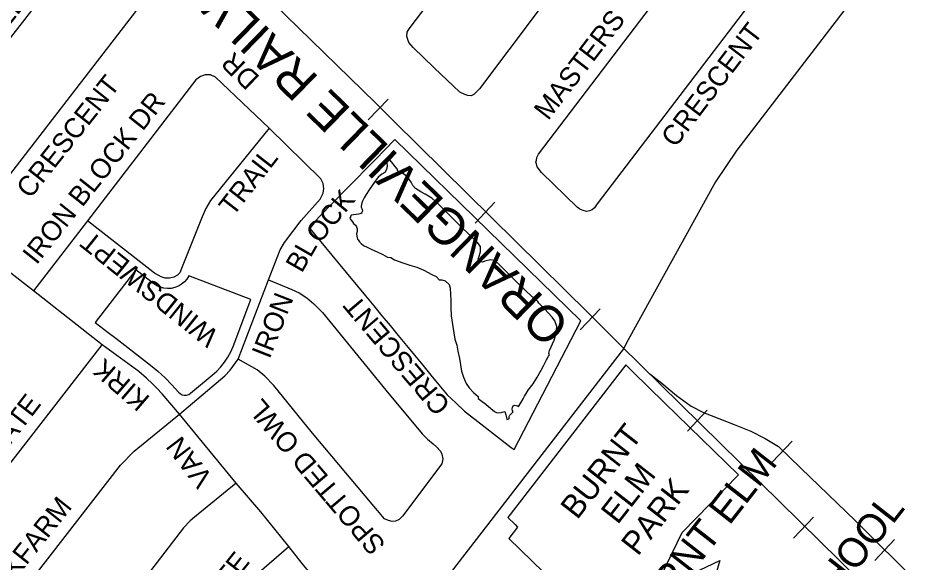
# Model space of a CAD drawing. Extents: x 586326 to 623965, y 4819854 to 4857850.
# Drawn here: x 594598 to 595381, y 4841346 to 4841813 of the extents above; entities that cross this region are included whole.
import ezdxf

# ---------------------------------------------------------------- set-up
doc = ezdxf.new("R2010")
doc.units = 0
for name, color, linetype in [('Major Rds and Hwys', 7, 'Continuous'), ('Minor Rd Lbls', 7, 'Continuous'), ('Minor Rds', 7, 'Continuous'), ('Park Lbls', 7, 'Continuous'), ('Park Outlines', 7, 'Continuous'), ('Railways_lbls', 7, 'Continuous'), ('School Syms_Lbls', 7, 'Continuous'), ('SWM Ponds', 7, 'Continuous')]:
    doc.layers.add(name, color=color, linetype=linetype)

msp = doc.modelspace()

# ---------------------------------------------------------------- linework, layer by layer
at = {"layer": 'Major Rds and Hwys'}
for points in [[(595361.56, 4841891.52), (595214.99, 4841700.31), (595196.47, 4841672.98), (595121.61, 4841537.38)], [(595121.61, 4841537.38), (595117.45, 4841529.79), (594916.26, 4841269.26)]]:
    msp.add_lwpolyline(points, dxfattribs=at)
at = {"layer": 'Minor Rds'}
for points in [[(595307.8, 4841933.3), (595095.03, 4841654.15), (595092.62, 4841650.83), (595090.56, 4841649.15), (595088.3, 4841648.15), (595085.81, 4841647.74), (595083.01, 4841648.61), (595080.14, 4841649.63), (595077.95, 4841651.32), (595047.26, 4841680.97), (595043.6, 4841686.06), (595042.94, 4841688.41), (595042.46, 4841690.03), (595042.89, 4841691.74), (595043.29, 4841694), (595044.7, 4841696.71), (595255.24, 4841973.41)], [(594955.18, 4841770.98), (594937, 4841788.27), (594933.2, 4841792.57), (594932.43, 4841795.22), (594931.72, 4841797.7), (594931.97, 4841801.47), (594933.61, 4841804.45), (595051.03, 4841958.77), (595053.53, 4841961.22), (595056.16, 4841963.01), (595058.99, 4841963.82), (595061.61, 4841963.72), (595065.43, 4841961.9), (595119, 4841919.45)], [(595119, 4841919.45), (594993.89, 4841752.98), (594990.81, 4841749.73), (594989.15, 4841748.07), (594986.95, 4841746.95), (594983.96, 4841747.24), (594981.34, 4841747.92), (594977.09, 4841750.13), (594955.18, 4841770.98)], [(594552.66, 4841630.17), (594699.06, 4841819.23), (594700.23, 4841822.3), (594700.28, 4841824.72), (594699.89, 4841827.17), (594698.09, 4841831.34), (594664.74, 4841863.83), (594660.83, 4841866.72), (594656.69, 4841868.7), (594652.99, 4841869.22), (594649.76, 4841868.73), (594646.13, 4841866.51), (594643.34, 4841863.95), (594500.59, 4841680.64)], [(594813.4, 4841719.1), (594767.26, 4841762.86), (594763, 4841765), (594758.51, 4841764.95), (594754.37, 4841763.44), (594750.39, 4841760.62), (594657.39, 4841639.69)], [(594813.4, 4841719.1), (594763.11, 4841657), (594759.05, 4841650.1), (594755.85, 4841642.96), (594738.24, 4841598.61), (594736.68, 4841595.09), (594734.68, 4841593.1), (594731.72, 4841591.4), (594728.01, 4841590.45), (594724.18, 4841590.48), (594720.65, 4841591.46), (594714.92, 4841594.75), (594657.39, 4841639.69)], [(594812.82, 4841589.07), (594822.87, 4841614.68), (594826.5, 4841620.92), (594840.96, 4841639.89), (594857.34, 4841658.09), (594859.69, 4841663.37), (594860.37, 4841667.28), (594859.67, 4841671.69), (594857.83, 4841675.79), (594813.4, 4841719.1)], [(594657.39, 4841639.69), (594611.25, 4841579.41)], [(594611.25, 4841579.41), (594589.26, 4841596.59), (594579.06, 4841604.73), (594569.79, 4841612.69), (594552.66, 4841630.17)], [(594786.73, 4841520.81), (594812.82, 4841589.07)], [(594812.82, 4841589.07), (594832.83, 4841580.73), (594839.09, 4841577.8), (594845.71, 4841573.52), (594851.64, 4841568.35), (594859.15, 4841560.88), (594913.7, 4841494.23), (594944.78, 4841456.78), (594949.24, 4841452.23), (594954.13, 4841448.23), (594957.13, 4841445.7), (594960.37, 4841442.1), (594961.61, 4841439.36), (594962.4, 4841435.36), (594961.73, 4841431.08), (594927.98, 4841386.06), (594925.12, 4841383.31), (594921.81, 4841381.81), (594919.05, 4841381.47), (594915.93, 4841382.48), (594912.37, 4841383.84), (594850.73, 4841457.41), (594817.57, 4841498.31), (594809.68, 4841506.44), (594803.13, 4841511.73), (594786.73, 4841520.81)], [(594669.97, 4841533.35), (594611.25, 4841579.41)], [(594543.4, 4841370.22), (594669.97, 4841533.35)], [(594736.44, 4841473.76), (594721.63, 4841491.03), (594717.13, 4841495.97), (594713.16, 4841499.78), (594708.18, 4841504.57), (594701.47, 4841510.34), (594669.97, 4841533.35)], [(594736.44, 4841473.76), (594775.37, 4841506.72), (594780.06, 4841511.6), (594786.73, 4841520.81)], [(594785.13, 4841414.63), (594749.21, 4841385.46), (594745.75, 4841382.28), (594739.91, 4841376.06), (594633.35, 4841237.42), (594615.99, 4841217.46), (594595.31, 4841196.76), (594590.2, 4841192.72), (594585.94, 4841191.54), (594581.46, 4841191.32), (594576.65, 4841191.94), (594571.94, 4841194.44), (594537.32, 4841229.92), (594535.29, 4841234.84), (594535.12, 4841238.89), (594536.35, 4841243.22), (594538.77, 4841248.58), (594556.2, 4841266.13), (594578.4, 4841291.52), (594612.51, 4841335.44), (594685.85, 4841430.06), (594697.58, 4841442.02), (594736.44, 4841473.76)], [(594785.13, 4841414.63), (594736.44, 4841473.76)], [(594830.2, 4841360.18), (594806.21, 4841389.98), (594785.13, 4841414.63)], [(594876.17, 4841308.86), (594783.58, 4841189.39), (594780.21, 4841185.72), (594776.34, 4841182.7), (594772.34, 4841181.78), (594767.54, 4841181.76), (594761.98, 4841184.33), (594721.97, 4841216.35), (594719.75, 4841220.6), (594719.08, 4841224.91), (594719.35, 4841228.48), (594721.28, 4841233.53), (594792.35, 4841327.4), (594830.2, 4841360.18)], [(594876.17, 4841308.86), (594861.29, 4841324.4), (594854.64, 4841331.2), (594851.36, 4841334.65), (594848.15, 4841338.16), (594845.8, 4841340.83), (594841.82, 4841345.6), (594830.2, 4841360.18)]]:
    msp.add_lwpolyline(points, dxfattribs=at)
at = {"layer": 'Park Outlines'}
for points in [[(595023.69, 4841443.32), (595081.04, 4841553.75), (594921.44, 4841709.55), (594904.35, 4841692.04), (594880.18, 4841667.29), (594856.48, 4841643.01), (594854.16, 4841640.49), (594851.99, 4841637.84), (594848.35, 4841633.16), (594867.26, 4841610.24), (594879.67, 4841595.2), (594889.22, 4841583.63), (594896.22, 4841575.15), (594903.22, 4841566.67), (594910.21, 4841558.18), (594917.21, 4841549.7), (594924.21, 4841541.22), (594931.21, 4841532.74), (594938.21, 4841524.26), (594945.21, 4841515.77), (594952.21, 4841507.29), (594959.21, 4841498.81), (594966.2, 4841490.33), (594973.56, 4841483.36), (594981.1, 4841476.2), (594997.65, 4841463.42), (595021.28, 4841445.18)], [(594699.05, 4841597.55), (594681.59, 4841575.03), (594664.13, 4841552.51), (594675.3, 4841543.85), (594681.76, 4841538.85), (594711.46, 4841515.82), (594717.93, 4841510.52), (594724.11, 4841504.88), (594729.97, 4841498.92), (594735.51, 4841492.66), (594736.95, 4841491.34), (594738.67, 4841490.44), (594740.57, 4841490.01), (594741.55, 4841490.05), (594742.52, 4841490.09), (594744.38, 4841490.66), (594746.03, 4841491.69), (594764.65, 4841507.06), (594768.48, 4841510.51), (594772.01, 4841514.27), (594775.19, 4841518.33), (594778.02, 4841522.65), (594780.46, 4841527.19), (594782.51, 4841531.92), (594797.82, 4841572.03), (594744.48, 4841592.39), (594742.81, 4841589.67), (594740.73, 4841587.24), (594738.29, 4841585.18), (594735.55, 4841583.53), (594732.58, 4841582.35), (594729.46, 4841581.65), (594726.27, 4841581.45), (594723.09, 4841581.77), (594720, 4841582.59), (594717.08, 4841583.89), (594714.4, 4841585.64)], [(595124.02, 4841281.78), (595167.99, 4841372.07), (595216.35, 4841421.59), (595152.91, 4841483.54), (595125.73, 4841510.08), (595119.61, 4841516.05), (595018.38, 4841384.93), (595024.5, 4841378.96), (595026.66, 4841376.85), (595019.13, 4841367.09), (595048.89, 4841338.01), (595052.07, 4841339.05), (595055.38, 4841339.55), (595058.73, 4841339.48), (595062.02, 4841338.86), (595065.16, 4841337.7), (595068.06, 4841336.03), (595070.64, 4841333.9)]]:
    msp.add_lwpolyline(points, close=True, dxfattribs=at)
at = {"layer": 'Railways_lbls'}
for p, q in [((594915.44, 4841744.15), (594898.44, 4841726.15)), ((595007.17, 4841655.55), (594990.17, 4841637.55)), ((595097.48, 4841564.1), (595080.48, 4841546.1)), ((595140.2, 4841508.28), (595150.48, 4841500.38)), ((595150.48, 4841500.38), (595162.94, 4841489.86)), ((595162.94, 4841489.86), (595175.67, 4841480.7)), ((595189.48, 4841477.1), (595172.48, 4841459.1)), ((595175.67, 4841480.7), (595186.16, 4841475.29)), ((595186.16, 4841475.29), (595212.65, 4841464.92)), ((595212.65, 4841464.92), (595226.84, 4841459.24)), ((595226.84, 4841459.24), (595239.13, 4841452.83)), ((595239.13, 4841452.83), (595250.69, 4841446.07)), ((595262.27, 4841450.46), (595245.27, 4841432.46)), ((595250.69, 4841446.07), (595269.84, 4841427.47)), ((595269.84, 4841427.47), (595316.8, 4841382.14)), ((595280.52, 4841385.26), (595263.52, 4841367.26)), ((595316.8, 4841382.14), (595379.79, 4841319.73)), ((595350.3, 4841366.22), (595333.3, 4841348.22))]:
    msp.add_line(p, q, dxfattribs=at)
msp.add_lwpolyline([(596407.44, 4840270.33), (596407.44, 4840271.33), (596218.15, 4840457.44), (596103.52, 4840569.79), (596003.44, 4840670.33), (595969.44, 4840702.33), (595693.44, 4840969.33), (595693.44, 4840970.33), (595341.03, 4841310.9), (595337.29, 4841314.27), (595115.39, 4841532.57), (595087.41, 4841560.39), (594920.83, 4841724.72), (594904.79, 4841740.83), (594761.23, 4841880.8), (594503.86, 4842130.49), (594208.29, 4842425.47)], dxfattribs=at)
at = {"layer": 'School Syms_Lbls'}
msp.add_lwpolyline([(595177.49, 4841337.21), (595200.27, 4841348.25), (595193.36, 4841324.74)], close=True, dxfattribs=at)
at = {"layer": 'SWM Ponds'}
msp.add_lwpolyline([(594992.95, 4841487.28), (594995.16, 4841485.33), (594999.49, 4841482.17), (595003.75, 4841478.62), (595006.96, 4841476), (595008.66, 4841475.22), (595010.42, 4841474.95), (595012.56, 4841475.03), (595013.37, 4841475.49), (595015.58, 4841476.07), (595016.56, 4841473.11), (595017.26, 4841470.92), (595017.52, 4841469.17), (595019.57, 4841469.66), (595019.38, 4841471.67), (595020.08, 4841472.99), (595021.47, 4841474.21), (595022.78, 4841475.6), (595022.35, 4841476.6), (595021.97, 4841478.21), (595022.3, 4841479.49), (595022.79, 4841480.79), (595024.16, 4841481.44), (595025.42, 4841481.22), (595026.55, 4841480.99), (595027.42, 4841480.42), (595029.35, 4841483.31), (595031.39, 4841486.76), (595032.52, 4841489.06), (595033.83, 4841491), (595035.65, 4841494.18), (595040.02, 4841499.77), (595043.09, 4841504.83), (595046.84, 4841511.45), (595049.02, 4841515.23), (595051.49, 4841520.21), (595053.18, 4841523.5), (595054.09, 4841524.66), (595053.48, 4841526.13), (595054.11, 4841528.48), (595057.98, 4841537.09), (595059.69, 4841543.21), (595060.22, 4841548.94), (595058.62, 4841553.92), (595056.27, 4841557.08), (595049.8, 4841564.11), (595045.03, 4841568.92), (595044.09, 4841570.43), (595042.28, 4841572.12), (595041.04, 4841573.26), (595039.34, 4841574.12), (595032.47, 4841580.69), (595024.9, 4841588.1), (595016.92, 4841596.14), (595011.23, 4841601.93), (595007.16, 4841605.56), (595003.46, 4841606.2), (594998.56, 4841604.93), (594996.63, 4841604.18), (594993.71, 4841604.67), (594992.7, 4841606.65), (594993.42, 4841608.34), (594994.96, 4841612.99), (594994.91, 4841617.54), (594992, 4841621.31), (594986, 4841626.9), (594977.6, 4841634.97), (594968.18, 4841644.43), (594958.38, 4841654.18), (594953.15, 4841659.02), (594947.33, 4841662.51), (594943.54, 4841664.58), (594939.07, 4841667.31), (594936.64, 4841669.97), (594935.46, 4841672.69), (594932.35, 4841676.77), (594928.75, 4841680.04), (594925.63, 4841681.42), (594923.8, 4841682.28), (594923.25, 4841684.33), (594921.49, 4841686.31), (594918.39, 4841690.23), (594915.38, 4841693.91), (594914.07, 4841693.15), (594913.55, 4841691.91), (594914.52, 4841689.5), (594914.65, 4841686.4), (594914.24, 4841683.56), (594912.68, 4841681.18), (594910.09, 4841679.6), (594907.13, 4841676.96), (594904.32, 4841673.75), (594901.76, 4841669.9), (594899.25, 4841666.3), (594896.62, 4841662.35), (594894.97, 4841659.29), (594893.46, 4841656.49), (594893.04, 4841655.09), (594892.63, 4841653.69), (594892.5, 4841652.28), (594892.4, 4841651.39), (594892.85, 4841650.14), (594893.34, 4841649.23), (594893.61, 4841648.12), (594893.31, 4841647.45), (594892.83, 4841646.85), (594893.01, 4841646.11), (594892.23, 4841645.97), (594891.38, 4841645.66), (594890.19, 4841645.36), (594883.81, 4841644.52), (594882.73, 4841641.6), (594884.98, 4841638.68), (594885.94, 4841637.38), (594887.54, 4841635.91), (594888.46, 4841634.42), (594889.1, 4841632.71), (594888.94, 4841630.54), (594888.53, 4841628.33), (594888.68, 4841626.58), (594888.92, 4841624.89), (594889.3, 4841623.99), (594889.87, 4841623.25), (594890.97, 4841621.66), (594892.41, 4841620.11), (594894.38, 4841618.4), (594897.57, 4841616.88), (594901.62, 4841615.03), (594906.18, 4841613), (594910.91, 4841610.63), (594914.98, 4841608.54), (594917.88, 4841608.03), (594921.06, 4841606.21), (594928.27, 4841603.64), (594934.32, 4841601.55), (594940.07, 4841599.92), (594946.07, 4841597.2), (594953.05, 4841593.5), (594956.72, 4841591.74), (594959.39, 4841588.99), (594961.75, 4841588.9), (594964.56, 4841588.02), (594968, 4841585.11), (594968.77, 4841581.88), (594969.15, 4841576.75), (594969.24, 4841570.98), (594969.34, 4841565.2), (594969.72, 4841558.1), (594971.2, 4841549.04), (594972.92, 4841538.04), (594974.55, 4841532.82), (594975.28, 4841527.86), (594976.81, 4841521.39), (594977.6, 4841515.95), (594978.5, 4841510.64), (594980.23, 4841505.55), (594982.65, 4841499.93), (594985.2, 4841496.18), (594988.76, 4841492.31), (594992.89, 4841488.98)], close=True, dxfattribs=at)

# ---------------------------------------------------------------- texts
at = {"layer": 'Minor Rd Lbls'}
for s, height, rotation, p in [('MASTERS   GREEN', 16.998, 52.43625, (595052.88, 4841725.06)), ('GAME CREEK', 17, 51.54125, (594521.89, 4841720.51)), ('CRESCENT', 16.998, 52.64158, (595162.08, 4841701.67)), ('DR', 17, 136.12231, (594806.17, 4841762.9)), ('CRESCENT', 17, 51.54125, (594608.38, 4841657.89)), ('IRON BLOCK DR', 17, 51.54125, (594613.73, 4841601.23)), ('TRAIL', 17, 52.06776, (594782.36, 4841642.71)), ('OCK', 17, 50.30832, (594856.58, 4841619.4)), ('WINDSWEPT', 17, 141.29062, (594771.06, 4841543.32)), ('BL', 17, 60.28333, (594841.44, 4841594.16)), ('IRON', 17, 68.46784, (594813.79, 4841520.48)), ('CRESCENT', 17, 130.3135, (594969.9, 4841481.96)), ('KIRK', 17, 139.41512, (594712.1, 4841487.83)), ('GATE', 17, 52.50958, (594580.77, 4841433.34)), ('SPOTTED OWL', 17, 130.3135, (594914.2, 4841362.11)), ('VAN', 17, 127.06674, (594765.74, 4841418.84)), ('CHALKFARM', 17, 51.54125, (594557.89, 4841284.22)), ('HARDGATE', 17, 51.54125, (594718.97, 4841247.92))]:
    msp.add_text(s, height=height, rotation=rotation, dxfattribs=at).set_placement(p)
at = {"layer": 'Park Lbls'}
for s, p in [('BURNT', (595077.79, 4841382.48)), ('ELM', (595112.49, 4841378.3)), ('PARK', (595129.88, 4841351.2))]:
    msp.add_text(s, height=19.992, rotation=52.00002, dxfattribs=at).set_placement(p)
at = {"layer": 'Railways_lbls'}
msp.add_text('ORANGEVILLE RAILWAY DEVELOPMENT CORPORATION', height=30.7578, rotation=135.73152, dxfattribs=at).set_placement((595073.04, 4841551.55))
at = {"layer": 'School Syms_Lbls'}
for s, p in [('BURNT ELM', (595131.78, 4841279.52)), ('PUBLIC SCHOOL', (595192.95, 4841179.2))]:
    msp.add_text(s, height=25, rotation=52.00002, dxfattribs=at).set_placement(p)

doc.saveas('drawing.dxf')
